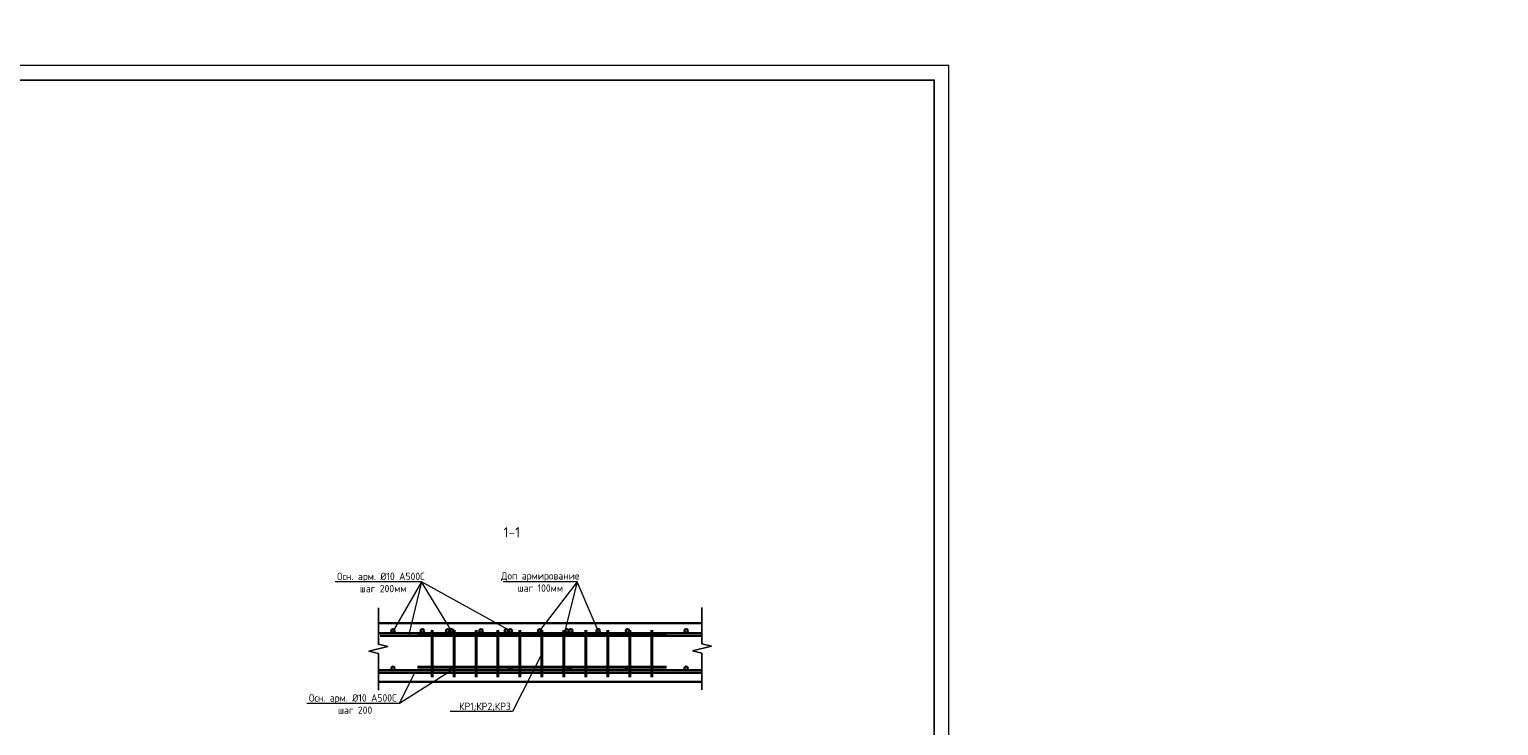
# Model space of a CAD drawing. Header units: millimetres. Extents: x -42044588 to 856694, y -806701 to 941911.
# Tile 758 of 1056: x 248893 to 299009, y -280983 to -257242. Entities that reach past the tile are written whole.
import ezdxf
from ezdxf import colors
from ezdxf.entities.mleader import LeaderData, LeaderLine
from ezdxf.math import Vec2, Vec3

# ---------------------------------------------------------------- set-up
doc = ezdxf.new("R2010")
doc.units = ezdxf.units.MM
doc.layers.add('0 @ 100', color=7, linetype='Continuous')
doc.layers.add('ТОЛСТЫЕ_ОСНОВНЫЕ', color=6, linetype='Continuous')
for name, color, linetype, lineweight in [('Арматура', 152, 'Continuous', 40), ('Армирование', 3, 'Continuous', 40), ('Перекрытие ж_бетон', 1, 'Continuous', 30), ('подоснова', 151, 'Continuous', 5), ('поз.', 2, 'Continuous', 25), ('размер', 1, 'Continuous', 25), ('ТОНКИЕ', 7, 'Continuous', 9)]:
    doc.layers.add(name, color=color, linetype=linetype, lineweight=lineweight)
doc.styles.add('GOST-2.304_Type-B', font='GOST_Common.ttf')
doc.styles.add('ГОСТ', font='GOST_Common.ttf')
doc.styles.add('ГОСТ 2.304', font='GOST_Common.ttf')

# ---------------------------------------------------------------- blocks, each defined once
blk = doc.blocks.new('*U6686')
at = {"layer": 'ТОЛСТЫЕ_ОСНОВНЫЕ', "color": 6}
blk.add_lwpolyline([(20, 5), (886, 5), (886, 415), (20, 415)], close=True, dxfattribs=at)
at = {"layer": 'ТОНКИЕ'}
blk.add_lwpolyline([(0, 0), (891, 0), (891, 420), (0, 420)], close=True, dxfattribs=at)
blk = doc.blocks.new('кр2 фасад')
at = {"layer": 'Армирование', "ltscale": 0.3}
for p, q in [((297132, 23151), (297132, 21551)), ((297882, 23151), (297882, 21551)), ((298632, 23151), (298632, 21551)), ((299382, 23151), (299382, 21551)), ((300132, 23151), (300132, 21551)), ((300882, 23151), (300882, 21551)), ((301632, 23151), (301632, 21551)), ((302382, 23151), (302382, 21551)), ((303132, 23151), (303132, 21551)), ((303882, 23151), (303882, 21551)), ((304632, 23151), (304632, 21551)), ((296632, 23011), (305132, 23011)), ((296632, 21900), (305132, 21900))]:
    blk.add_line(p, q, dxfattribs=at)
blk = doc.blocks.new('_None')

msp = doc.modelspace()

# ---------------------------------------------------------------- linework, layer by layer
at = {"color": 252, "linetype": 'Continuous', "lineweight": 30, "true_color": 0x939598}
for centre in [(261296.809, -277751.526), (262296.809, -277751.526), (263162.712, -277751.526), (263296.809, -277751.526), (264296.809, -277751.526), (265162.712, -277751.526), (265296.809, -277751.526), (266296.809, -277751.526), (267229.038, -277749.454), (267363.135, -277749.454), (268296.809, -277751.526), (269296.809, -277751.526), (271296.809, -277751.526), (261296.809, -279027.526), (263296.809, -279027.526), (265296.809, -279027.526), (267296.809, -279027.526), (269296.809, -279027.526), (271296.809, -279027.526)]:
    msp.add_circle(centre, 60, dxfattribs=at)
at = {"layer": 'Арматура', "color": 2, "lineweight": 0}
for p, q in [((262262.518, -276085.117), (259318.951, -276085.117)), ((262262.518, -276085.117), (261296.809, -277751.526)), ((262262.518, -276085.117), (261838.084, -277879.737)), ((265296.809, -277751.526), (262262.518, -276085.117)), ((263296.809, -277751.526), (262262.518, -276085.117)), ((267583.575, -276085.117), (265057.108, -276085.117)), ((267583.575, -276085.117), (266296.809, -277751.526)), ((267583.575, -276085.117), (267162.712, -277751.526)), ((268296.809, -277751.526), (267583.575, -276085.117)), ((263296.809, -279106.526), (261517.74, -280230.768)), ((261517.74, -280230.768), (262018.084, -279219.737)), ((261517.74, -280230.768), (258360.556, -280230.768))]:
    msp.add_line(p, q, dxfattribs=at)
at = {"layer": 'Перекрытие ж_бетон', "color": 7, "linetype": 'Continuous', "lineweight": 30}
for p, q in [((271835.516, -277486.526), (260796.809, -277486.526)), ((271835.516, -279486.526), (260796.809, -279486.526))]:
    msp.add_line(p, q, dxfattribs=at)
at = {"layer": 'Перекрытие ж_бетон', "color": 252, "linetype": 'Continuous', "lineweight": 30, "true_color": 0x939598}
for p, q in [((271835.516, -277826.526), (260796.809, -277826.526)), ((271835.516, -277925.437), (260857.809, -277925.437)), ((271835.516, -279087.526), (260796.809, -279087.526)), ((271835.516, -279186.437), (260796.809, -279186.437)), ((271835.516, -279186.437), (260857.809, -279186.437))]:
    msp.add_line(p, q, dxfattribs=at)
at = {"layer": 'поз.', "linetype": 'Continuous'}
for points in [[(260796.809, -276967.42), (260796.809, -278209.42), (261116.809, -278289.42), (260476.809, -278449.42), (260796.809, -278529.42), (260796.809, -279771.42)], [(271835.516, -276954.199), (271835.516, -278196.199)], [(271835.516, -278196.199), (272155.516, -278276.199), (271515.516, -278436.199)], [(271515.516, -278436.199), (271835.516, -278516.199), (271835.516, -279758.199)]]:
    msp.add_lwpolyline(points, dxfattribs=at)

# ---------------------------------------------------------------- block references
at = {"xscale": 100, "yscale": 100, "zscale": 100}
msp.add_blockref('*U6686', (191156.927, -300471.566), dxfattribs=at)
at = {"color": 252, "true_color": 0x939598}
msp.add_blockref('кр2 фасад', (-34504.703, -300884.5), dxfattribs=at)

# ---------------------------------------------------------------- texts
at = {"layer": '0 @ 100', "char_height": 300, "width": 18500, "attachment_point": 1, "style": 'ГОСТ'}
for s, insert in [('\\pi-900,l900,t900;{\\C7;1.^IАрмирование монолитной плиты  состоит из основного армирования ∅10 А500С с шагом  200х200мм  в нижней зоне, основного армирования ∅10 А500С с шагом  200х200мм  в  верхней зоне и дополнительного армирования, указанного на схемах армирования.\\P2.^IАрмирование плиты предусмотрено отдельными  стержнями заводской длины по осям Х и Y. При недостатке заводской длины стержней для армирования плиты, стыки стержней осуществлять внахлестку без  сварки. Стыки арматуры внахлестку должны располагаться вразбежку (через шаг). См. деталь стыковки арматуры.\\P3.^IВерхнюю и нижнюю арматуру вязать вязальной проволокой через пересечение.  Стержни основной и дополнительной арматуры укладывать в соответствии с сечениями .\\P4.^IПо периметру плиты и у отверстий  у концов основной арматуры устанавливать П-образные элементы Ск1.\\P5.^IПозиции со знаком "*" укладываются с шагом 100 мм\\P6.^IДля фиксации в проектном положении стержней верхней сетки устанавливать фиксаторы Ф1 с шагом 600х600мм.\\P7.^IДиаметр оправки стержня при d<20мм - 5d, при d≥20мм - 8d\\P8.^IКаркасы поперечного армирования устанавливаются до начала устройство верхней сетки армирования.\\P9.^IОбрамления отверстий см. лист 8. В местах расположения отверстий осуществить прерывания основной и дополнительной сеток арматуры. Отверстия обрамляются двумя стержнями арматуры, расход стали на обрамление учтен на листе 25.\\P10.^IПроемы размерами до 300х300 допускается выполнять по месту методом алмазного бурения.}', (164490.226, -237072.641)), ('\\pi-900,l900,t900;{\\C7;1.^IАрмирование монолитной плиты  состоит из основного армирования ∅10 А500С с шагом  200х200мм  в нижней зоне, основного армирования ∅10 А500С с шагом  200х200мм  в  верхней зоне и дополнительного армирования, указанного на схемах армирования.\\P2.^IАрмирование плиты предусмотрено отдельными  стержнями заводской длины по осям Х и Y. При недостатке заводской длины стержней для армирования плиты, стыки стержней осуществлять внахлестку без  сварки. Стыки арматуры внахлестку должны располагаться вразбежку (через шаг). См. деталь стыковки арматуры.\\P3.^IВерхнюю и нижнюю арматуру вязать вязальной проволокой через пересечение.  Стержни основной и дополнительной арматуры укладывать в соответствии с сечениями .\\P4.^IПо периметру плиты и у отверстий  у концов основной арматуры устанавливать П-образные элементы Ск1.\\P5.^IПозиции со знаком "*" укладываются с шагом 100 мм\\P6.^IДля фиксации в проектном положении стержней верхней сетки устанавливать фиксаторы Ф1 с шагом 600х600мм.\\P7.^IДиаметр оправки стержня при d<20мм - 5d, при d≥20мм - 8d\\P8.^IКаркасы поперечного армирования устанавливаются до начала устройство верхней сетки армирования.\\P9.^IВ местах расположения отверстий осуществить прерывания основной и дополнительной сеток арматуры. Отверстия обрамляются двумя стержнями арматуры  см. узел обрамления отверстий лист 8, расход стали на обрамление учтен на листе 25.\\P10.^IПроемы размерами до 300х300 допускается выполнять по месту методом алмазного бурения.\\P11.^IЧертеж каркасов КР1, КР2, КР3 см лист 7}', (260575.679, -237455.819)), ('\\pi-900,l900,t900;{\\C7;1.^IАрмирование монолитной плиты  состоит из основного армирования ∅10 А500С с шагом  200х200мм  в нижней зоне, основного армирования ∅10 А500С с шагом  200х200мм  в  верхней зоне и дополнительного армирования, указанного на схемах армирования.\\P2.^IАрмирование плиты предусмотрено отдельными  стержнями заводской длины по осям Х и Y. При недостатке заводской длины стержней для армирования плиты, стыки стержней осуществлять внахлестку без  сварки. Стыки арматуры внахлестку должны располагаться вразбежку (через шаг). См. деталь стыковки арматуры.\\P3.^IВерхнюю и нижнюю арматуру вязать вязальной проволокой через пересечение.  Стержни основной и дополнительной арматуры укладывать в соответствии с сечениями .\\P4.^IПо периметру плиты и у отверстий  у концов основной арматуры устанавливать П-образные элементы Ск1.\\P5.^IПозиции со знаком "*" укладываются с шагом 100 мм\\P6.^IДля фиксации в проектном положении стержней верхней сетки устанавливать фиксаторы Ф1 с шагом 600х600мм.\\P7.^IДиаметр оправки стержня при d<20мм - 5d, при d≥20мм - 8d\\P8.^IКаркасы поперечного армирования устанавливаются до начала устройство верхней сетки армирования.\\P9.^IОбрамления отверстий см. лист 8. В местах расположения отверстий осуществить прерывания основной и дополнительной сеток арматуры. Отверстия обрамляются двумя стержнями арматуры, расход стали на обрамление учтен на листе 25.\\P10.^IПроемы размерами до 300х300 допускается выполнять по месту методом алмазного бурения.}', (67549.049, -238408.446))]:
    msp.add_mtext(s, dxfattribs=dict(at, insert=insert))
at = {"layer": 'Арматура', "color": 2, "lineweight": 0, "char_height": 250, "width": 3270.99844, "attachment_point": 5, "style": 'ГОСТ 2.304'}
for s, insert in [(' \\PОсн. арм. %%C10 А500С\\P шаг 200мм', (260884.384, -275893.686)), ('Доп армирование шаг 100мм', (266320.342, -276085.117)), (' \\PОсн. арм. %%C10 А500С\\P шаг 200', (259925.988, -280039.338))]:
    msp.add_mtext(s, dxfattribs=dict(at, insert=insert))
at = {"layer": 'размер', "linetype": 'Continuous', "ltscale": 0.4, "insert": (265068.779, -274215.082), "char_height": 350, "width": 4197.95956, "attachment_point": 1, "style": 'ГОСТ'}
msp.add_mtext('1-1', dxfattribs=at)

# ---------------------------------------------------------------- leaders
at = {"layer": 'подоснова', "color": 2, "ltscale": 0.3}
ml = msp.add_multileader_mtext('Standard', dxfattribs=at)
ml.set_content('КР1;КР2;КР3', color=2, style='GOST-2.304_Type-B')
ml.set_leader_properties(color=256, linetype='ByLayer', lineweight=15)
ml.set_arrow_properties(name='NONE')
ml.build(insert=Vec2(0, 0))
ml.multileader.update_dxf_attribs({"text_left_attachment_type": 6, "text_right_attachment_type": 6, "dogleg_length": 0.1, "arrow_head_size": 36})
ctx = ml.context
ctx.base_point, ctx.char_height, ctx.arrow_head_size, ctx.landing_gap_size, ctx.plane_origin = Vec3(263493.4, -280501.477), 250, 36, 40, Vec3(256005.107, -259420.294)
ctx.left_attachment, ctx.right_attachment, ctx.text_align_type = 6, 6, 1
notes = []
notes.append((ctx, [(1, (1, 1, 0), (265373.6, -280501.477), (-1, 0), 0.2, [(0, [(266377.507, -278533.054)], 0, [])])]))
ctx.mtext.insert, ctx.mtext.alignment, ctx.mtext.flow_direction = Vec3(264433.4, -280201.477), 2, 5
for ctx, leaders in notes:
    for number, flags, end, landing, length, lines in leaders:
        leader = LeaderData()
        leader.index, (leader.has_last_leader_line, leader.has_dogleg_vector, leader.attachment_direction) = number, flags
        leader.last_leader_point, leader.dogleg_vector, leader.dogleg_length = Vec3(end), Vec3(landing), length
        for number, points, colour, breaks in lines:
            line = LeaderLine()
            line.index, line.vertices, line.color, line.breaks = number, Vec3.list(points), colors.encode_raw_color(colour), breaks
            leader.lines.append(line)
        ctx.leaders.append(leader)

doc.saveas('drawing.dxf')
